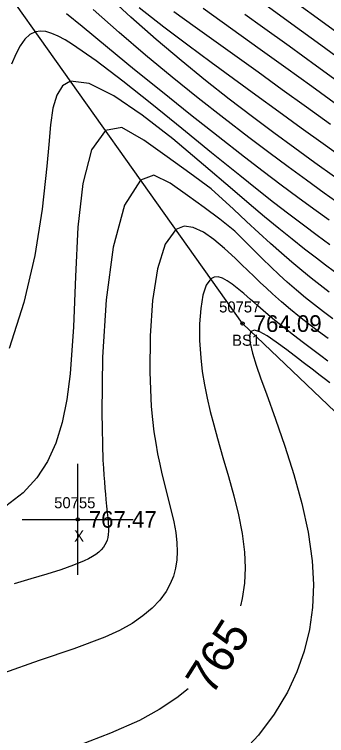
# Model space of a CAD drawing. Extents: x 1378535 to 1380697, y 997729 to 1000024.
# Drawn here: x 1378818.4 to 1378846.5, y 999629.4 to 999694.3 of the extents above; entities that cross this region are included whole.
import ezdxf

# ---------------------------------------------------------------- set-up
doc = ezdxf.new("R2010")
doc.units = 0
for name, color, linetype in [('RD_DTM_BkLn2', 7, 'Continuous'), ('RD_DTM_BkLn_txCode', 7, 'Continuous'), ('RD_DTM_Major1', 7, 'Continuous'), ('RD_DTM_Major1_Lbl', 7, 'Continuous'), ('RD_DTM_Minor1', 7, 'Continuous'), ('RD_EX_Misc', 7, 'Continuous'), ('RD_EX_Misc_txCode', 7, 'Continuous'), ('RD_EX_TX_Misc_ELEV', 7, 'Continuous'), ('RD_SMD_Locator', 7, 'Continuous')]:
    doc.layers.add(name, color=color, linetype=linetype)

msp = doc.modelspace()

# ---------------------------------------------------------------- linework, layer by layer
at = {"layer": 'RD_DTM_BkLn2'}
msp.add_lwpolyline([(1379120.522, 999436.728), (1379105.901, 999448.958), (1379055.44, 999473.982), (1379013.575, 999506.052), (1378969.754, 999549.783), (1378921.742, 999588.169), (1378887.745, 999620.093), (1378838.962, 999666.497), (1378808.003, 999710.025), (1378787.76, 999741.475)], dxfattribs=at)
at = {"layer": 'RD_DTM_Major1'}
for points in [[(1378846.903, 999684.425), (1378844.737, 999685.99), (1378842.548, 999687.568), (1378840.359, 999689.142), (1378838.476, 999690.491), (1378836.592, 999691.838), (1378834.69, 999693.197), (1378832.753, 999694.584)], [(1378846.85, 999673.595), (1378845.682, 999674.447), (1378844.451, 999675.36), (1378843.148, 999676.344), (1378841.762, 999677.41), (1378840.284, 999678.567), (1378838.703, 999679.827), (1378836.162, 999681.891), (1378833.484, 999684.081), (1378830.779, 999686.275), (1378828.16, 999688.347), (1378825.738, 999690.175), (1378823.623, 999691.633), (1378822.947, 999692.049), (1378822.322, 999692.389), (1378821.747, 999692.642), (1378821.215, 999692.798), (1378820.725, 999692.846), (1378820.271, 999692.776), (1378819.776, 999692.53), (1378819.32, 999692.109), (1378818.893, 999691.52), (1378818.49, 999690.767), (1378818.101, 999689.857)], [(1378846.648, 999663.113), (1378846.017, 999663.578), (1378845.408, 999664.031), (1378844.455, 999664.753), (1378843.547, 999665.456), (1378842.681, 999666.141), (1378841.856, 999666.81), (1378841.071, 999667.463), (1378840.325, 999668.101), (1378840, 999668.385), (1378839.682, 999668.663), (1378839.37, 999668.936), (1378839.064, 999669.2), (1378838.764, 999669.455), (1378838.469, 999669.699), (1378838.012, 999670.056), (1378837.571, 999670.357), (1378837.153, 999670.579), (1378836.763, 999670.698), (1378836.407, 999670.691), (1378836.089, 999670.536), (1378835.682, 999669.967), (1378835.38, 999669.054), (1378835.182, 999667.868), (1378835.084, 999666.485), (1378835.086, 999664.977), (1378835.184, 999663.42), (1378835.327, 999662.194), (1378835.522, 999660.979), (1378835.763, 999659.771), (1378836.042, 999658.567), (1378836.354, 999657.362), (1378836.691, 999656.153), (1378837.194, 999654.439), (1378837.703, 999652.716), (1378838.184, 999650.994), (1378838.605, 999649.28), (1378838.934, 999647.581), (1378839.138, 999645.907), (1378839.192, 999644.493), (1378839.125, 999643.105), (1378838.933, 999641.747), (1378838.77, 999641.078)], [(1378834.037, 999633.608), (1378833.043, 999632.79), (1378831.446, 999631.719), (1378829.66, 999630.745), (1378827.031, 999629.6), (1378824.256, 999628.531), (1378821.52, 999627.427), (1378819.011, 999626.178), (1378816.913, 999624.672), (1378815.414, 999622.797), (1378814.599, 999620.129), (1378814.625, 999616.948), (1378815.322, 999613.355), (1378816.523, 999609.455), (1378818.06, 999605.348), (1378819.765, 999601.139)]]:
    msp.add_lwpolyline(points, dxfattribs=at)
at = {"layer": 'RD_DTM_Minor1'}
for points in [[(1378847.244, 999679.733), (1378845.488, 999680.987), (1378843.669, 999682.302), (1378841.792, 999683.678), (1378839.866, 999685.115), (1378837.763, 999686.716), (1378835.612, 999688.401), (1378833.416, 999690.184), (1378831.174, 999692.08), (1378828.888, 999694.104), (1378826.559, 999696.27)], [(1378848.742, 999689.608), (1378846.032, 999691.574), (1378843.418, 999693.469), (1378840.956, 999695.248)], [(1378849.236, 999691.438), (1378846.346, 999693.534), (1378843.623, 999695.505)], [(1378847.852, 999677.169), (1378846.33, 999678.256), (1378844.735, 999679.405), (1378843.068, 999680.623), (1378841.328, 999681.911), (1378839.515, 999683.275), (1378837.275, 999684.992), (1378834.959, 999686.808), (1378832.595, 999688.709), (1378830.21, 999690.683), (1378827.829, 999692.718), (1378825.479, 999694.8)], [(1378848.168, 999681.302), (1378846.241, 999682.685), (1378844.256, 999684.114), (1378842.224, 999685.581), (1378840.161, 999687.075), (1378838.153, 999688.535), (1378836.112, 999690.031), (1378834.023, 999691.585), (1378831.869, 999693.215), (1378829.634, 999694.942)], [(1378847.544, 999686.143), (1378845.198, 999687.842), (1378842.858, 999689.532), (1378840.561, 999691.186), (1378838.82, 999692.433), (1378837.106, 999693.656), (1378835.402, 999694.869)], [(1378846.772, 999675.801), (1378845.402, 999676.791), (1378843.958, 999677.847), (1378842.436, 999678.975), (1378840.83, 999680.185), (1378839.133, 999681.482), (1378836.75, 999683.337), (1378834.26, 999685.306), (1378831.726, 999687.335), (1378829.211, 999689.372), (1378826.776, 999691.364), (1378824.483, 999693.257), (1378823.077, 999694.417)], [(1378848.174, 999687.855), (1378845.645, 999689.688), (1378843.16, 999691.487), (1378840.767, 999693.213), (1378839.18, 999694.352)], [(1378847.266, 999671.15), (1378846.454, 999671.753), (1378845.618, 999672.386), (1378844.56, 999673.206), (1378843.438, 999674.096), (1378842.239, 999675.067), (1378840.951, 999676.129), (1378839.56, 999677.294), (1378838.053, 999678.573), (1378835.431, 999680.814), (1378832.656, 999683.128), (1378829.899, 999685.276), (1378827.329, 999687.018), (1378825.118, 999688.115), (1378823.435, 999688.328), (1378822.697, 999687.908), (1378822.188, 999687.078), (1378821.852, 999685.89), (1378821.63, 999684.394), (1378821.466, 999682.641), (1378821.303, 999680.683), (1378820.875, 999676.808), (1378820.206, 999672.641), (1378819.234, 999668.389), (1378817.901, 999664.255)], [(1378846.771, 999669.338), (1378845.962, 999669.951), (1378845.143, 999670.592), (1378844.303, 999671.272), (1378843.401, 999672.029), (1378842.46, 999672.845), (1378841.47, 999673.725), (1378840.425, 999674.676), (1378839.315, 999675.703), (1378838.132, 999676.811), (1378836.136, 999678.648), (1378834.209, 999680.035), (1378832.155, 999681.513), (1378830.05, 999683.028), (1378828.07, 999684.149), (1378826.599, 999683.88), (1378825.313, 999682.138), (1378824.532, 999679.107), (1378824.104, 999675.18), (1378823.875, 999670.751), (1378823.692, 999666.214), (1378823.404, 999661.962), (1378823.112, 999659.662), (1378822.695, 999657.594), (1378822.121, 999655.739), (1378821.362, 999654.079), (1378820.388, 999652.593), (1378819.168, 999651.262), (1378816.782, 999649.459)], [(1378847.106, 999666.937), (1378846.276, 999667.552), (1378845.458, 999668.178), (1378844.643, 999668.825), (1378843.826, 999669.505), (1378842.997, 999670.227), (1378842.268, 999670.891), (1378841.521, 999671.596), (1378840.75, 999672.341), (1378839.952, 999673.127), (1378839.121, 999673.954), (1378838.251, 999674.824), (1378836.915, 999675.915), (1378835.488, 999676.942), (1378833.978, 999678.028), (1378832.429, 999679.144), (1378830.959, 999679.872), (1378829.762, 999679.432), (1378828.294, 999677.168), (1378827.274, 999673.379), (1378826.637, 999668.624), (1378826.316, 999663.466), (1378826.247, 999658.464), (1378826.364, 999654.181), (1378826.402, 999653.485), (1378826.444, 999652.836), (1378826.488, 999652.23), (1378826.534, 999651.666), (1378826.581, 999651.142), (1378826.627, 999650.657), (1378826.691, 999650.036), (1378826.749, 999649.48), (1378826.797, 999648.984), (1378826.832, 999648.541), (1378826.851, 999648.143), (1378826.849, 999647.784), (1378826.829, 999647.501), (1378826.789, 999647.239), (1378826.728, 999646.996), (1378826.643, 999646.768), (1378826.534, 999646.553), (1378826.398, 999646.349), (1378826.209, 999646.127), (1378825.981, 999645.913), (1378825.714, 999645.707), (1378825.406, 999645.507), (1378825.056, 999645.311), (1378824.663, 999645.118), (1378823.702, 999644.72), (1378822.568, 999644.321), (1378821.282, 999643.915), (1378819.867, 999643.495), (1378818.344, 999643.054)], [(1378846.685, 999665.148), (1378845.803, 999665.799), (1378844.946, 999666.447), (1378844.108, 999667.102), (1378843.285, 999667.769), (1378842.47, 999668.458), (1378841.66, 999669.176), (1378841.111, 999669.681), (1378840.56, 999670.2), (1378840.003, 999670.732), (1378838.866, 999671.826), (1378838.281, 999672.384), (1378837.329, 999673.266), (1378836.368, 999674.076), (1378835.422, 999674.735), (1378834.516, 999675.161), (1378833.676, 999675.271), (1378832.926, 999674.984), (1378831.977, 999673.649), (1378831.288, 999671.422), (1378830.838, 999668.575), (1378830.608, 999665.381), (1378830.577, 999662.11), (1378830.723, 999659.034), (1378830.833, 999657.859), (1378830.967, 999656.76), (1378831.122, 999655.728), (1378831.295, 999654.756), (1378831.482, 999653.836), (1378831.679, 999652.962), (1378831.968, 999651.793), (1378832.254, 999650.69), (1378832.521, 999649.644), (1378832.753, 999648.646), (1378832.932, 999647.688), (1378833.043, 999646.76), (1378833.072, 999645.981), (1378833.032, 999645.219), (1378832.916, 999644.474), (1378832.718, 999643.747), (1378832.432, 999643.04), (1378832.052, 999642.351), (1378831.496, 999641.592), (1378830.804, 999640.86), (1378829.968, 999640.157), (1378828.983, 999639.485), (1378827.842, 999638.845), (1378826.538, 999638.239), (1378823.726, 999637.192), (1378820.594, 999636.151), (1378817.397, 999635)], [(1378846.849, 999661.156), (1378846.332, 999661.546), (1378845.832, 999661.925), (1378845.349, 999662.294), (1378844.432, 999662.998), (1378843.995, 999663.333), (1378842.943, 999664.138), (1378842.001, 999664.834), (1378841.187, 999665.383), (1378840.522, 999665.75), (1378840.023, 999665.897), (1378839.709, 999665.786), (1378839.592, 999665.39), (1378839.654, 999664.731), (1378839.864, 999663.843), (1378840.196, 999662.761), (1378840.621, 999661.52), (1378841.11, 999660.155), (1378841.927, 999657.881), (1378842.77, 999655.447), (1378843.582, 999652.903), (1378844.302, 999650.301), (1378844.874, 999647.693), (1378845.24, 999645.129), (1378845.351, 999642.994), (1378845.268, 999640.928), (1378844.991, 999638.928), (1378844.522, 999636.993), (1378843.861, 999635.119), (1378843.01, 999633.306), (1378841.814, 999631.316), (1378840.389, 999629.42), (1378838.752, 999627.64)]]:
    msp.add_lwpolyline(points, dxfattribs=at)
at = {"layer": 'RD_EX_Misc'}
for p, q in [((1378824.08, 999643.86), (1378824.08, 999653.86)), ((1378819.08, 999648.86), (1378829.08, 999648.86))]:
    msp.add_line(p, q, dxfattribs=at)
at = {"layer": 'RD_SMD_Locator'}
for centre in [(1378838.962, 999666.497), (1378824.08, 999648.86)]:
    msp.add_circle(centre, 0.15, dxfattribs=at)

# ---------------------------------------------------------------- texts
at = {"layer": 'RD_DTM_BkLn_txCode'}
for s, p in [('50757', (1378836.844, 999667.497)), ('BS1', (1378838.017, 999664.497))]:
    msp.add_text(s, height=1, dxfattribs=at).set_placement(p)
at = {"layer": 'RD_DTM_Major1_Lbl'}
msp.add_text('765', height=3, rotation=57.63887, dxfattribs=at).set_placement((1378836.192, 999632.894))
at = {"layer": 'RD_EX_Misc_txCode'}
for s, p in [('50755', (1378821.962, 999649.86)), ('X', (1378823.765, 999646.86))]:
    msp.add_text(s, height=1, dxfattribs=at).set_placement(p)
at = {"layer": 'RD_EX_TX_Misc_ELEV'}
for s, p in [('764.09', (1378839.962, 999665.747)), ('767.47', (1378825.08, 999648.11))]:
    msp.add_text(s, height=1.5, dxfattribs=at).set_placement(p)

doc.saveas('drawing.dxf')
